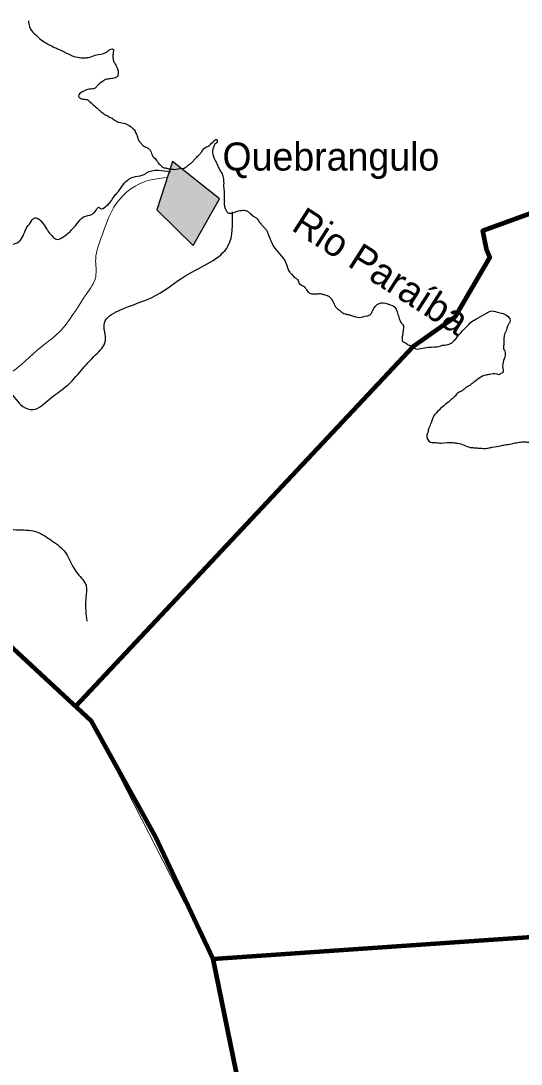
# Model space of a CAD drawing. Extents: x -1643653 to 4543381, y 1624270 to 13878484.
# Drawn here: x 775121 to 784041, y 8952617 to 8971219 of the extents above; entities that cross this region are included whole.
import ezdxf
from ezdxf.enums import TextEntityAlignment as Align

# ---------------------------------------------------------------- set-up
doc = ezdxf.new("R2010")
doc.units = 0
doc.header["$LTSCALE"] = 200
for name, color, linetype, lineweight in [('12', 7, 'Continuous', 25), ('14', 7, 'Continuous', 13), ('21', 7, 'Continuous', 25), ('24', 7, 'Continuous', 25), ('57', 7, 'Continuous', 13), ('58', 7, 'Continuous', 13), ('60', 7, 'Continuous', 13), ('9', 7, 'Continuous', 90)]:
    doc.layers.add(name, color=color, linetype=linetype, lineweight=lineweight)
doc.layers.add('41', color=7, linetype='Continuous')
doc.layers.add('49', color=7, linetype='Continuous')

msp = doc.modelspace()

# ---------------------------------------------------------------- hatches: boundary and pattern name
at = {"layer": '21'}
msp.add_hatch(color=256, dxfattribs=at).paths.add_polyline_path([(777824.6, 8968710.5), (777543.7, 8967848.7), (778194.1, 8967213.4), (778663.9, 8968043.6)])

# ---------------------------------------------------------------- linework, layer by layer
at = {"layer": '12'}
msp.add_spline([(774602.8, 8966212.5), (774625.1, 8966285.1), (774685.9, 8966372.4), (774701.2, 8966556.8), (774721.5, 8966679.8), (774716.6, 8966792.3), (774721.7, 8966925.4), (774742, 8967079.1), (774823.1, 8967176.8), (775081.2, 8967280.7), (775162.2, 8967388.6), (775218, 8967516.9), (775293.9, 8967624.8), (775369.9, 8967707.2), (775476.1, 8967651.5), (775562.1, 8967539.3), (775627.8, 8967437.4), (775693.5, 8967366.1), (775744.1, 8967325.4), (775870.6, 8967362), (775992.1, 8967459.9), (776123.8, 8967604), (776240.2, 8967722.4), (776387, 8967769.3), (776462.9, 8967846.5), (776518.6, 8967892.9), (776528.7, 8967877.6), (776655.3, 8967929.5), (776721.1, 8967991.3), (776781.9, 8968088.9), (776837.6, 8968150.7), (777014.5, 8968373.4), (777167.6, 8968443.8), (777318.5, 8968481), (777359, 8968506.8), (777796.7, 8968526.6)], degree=3, dxfattribs=at)
at = {"layer": '12', "lineweight": 40}
msp.add_spline([(761549.2, 8957020.4), (762383.1, 8955993.9), (763257, 8954902.9), (764214.4, 8953717.3), (766168.2, 8951324.4), (767086.6, 8950171.6), (770317.8, 8946184.2), (771971, 8944146), (773006.3, 8942876.2), (773223.4, 8942642.3), (773373.7, 8942274.8), (774008.3, 8940921.5), (774359, 8940136.3), (774475.8, 8939919.1), (774642.8, 8939785.5), (774893.3, 8939668.5), (775511.2, 8939484.7), (775928.6, 8939267.5), (776078.9, 8939184), (776379.5, 8938916.7), (776680.1, 8938749.6), (776830.4, 8938582.6), (777398.1, 8938348.7), (777899.1, 8938231.7), (778550.4, 8938482.3), (779134.8, 8938866.6), (779452.1, 8939250.8), (779569, 8939384.5), (779685.9, 8939351.1), (779852.9, 8939217.4), (780086.7, 8939217.4), (780604.3, 8939451.3), (781055.2, 8939618.4), (781439.3, 8939618.4), (781823.3, 8939518.1), (782090.5, 8939401.2), (782290.9, 8939367.8), (782524.7, 8939518.1), (782858.7, 8939618.4), (783192.6, 8939651.8), (783509.9, 8939818.9), (783910.7, 8940119.6), (784278.1, 8940336.8), (784625.2, 8940434.5)], degree=3, dxfattribs=at)
at = {"layer": '14'}
msp.add_spline([(774620.4, 8964798.1), (774933, 8964946), (775463.1, 8965390.5), (775762.3, 8965629.9), (776283.8, 8966339.4), (776454.8, 8966655.7), (776454.8, 8966972.1), (776574.4, 8967408.1), (776779.6, 8967895.3), (777318.2, 8968348.4), (777728.6, 8968425.4)], degree=3, dxfattribs=at)
at = {"layer": '21'}
msp.add_lwpolyline([(777824.6, 8968710.5), (777543.7, 8967848.7), (778194.1, 8967213.4), (778663.9, 8968043.6)], close=True, dxfattribs=at)
at = {"layer": '24'}
for points in [[(775254.7, 8971219.1), (775273.9, 8971117.1), (775303.7, 8971055.7), (775353.9, 8970999.2), (775404.2, 8970952.9), (775434.4, 8970922), (775535.3, 8970844.6), (775616.1, 8970797.9), (775722.4, 8970745.9), (775793.2, 8970714.7), (775894.5, 8970667.8), (776066.5, 8970584.5), (776193.4, 8970562.8), (776239.2, 8970562.3), (776325.7, 8970566.5), (776448.3, 8970605.9), (776637.1, 8970654.8), (776678.1, 8970684.9), (776724.2, 8970715), (776770, 8970709.4), (776769.4, 8970663.6), (776763.5, 8970587.3), (776772.7, 8970505.8), (776802.6, 8970449.5), (776837.4, 8970377.9), (776857, 8970311.6), (776856.6, 8970275.9), (776840.7, 8970225.2), (776804.9, 8970205.2), (776713.1, 8970185.8), (776631.5, 8970171.4), (776554.6, 8970121.4), (776498.2, 8970081.2), (776456.9, 8970030.8), (776395.6, 8970006), (776339.6, 8970001.5), (776242.6, 8969966.9), (776211.8, 8969952), (776149.9, 8969876.3), (776186.5, 8969836.6), (776239.8, 8969823.2), (776312, 8969808.4), (776352.3, 8969777.4), (776513.4, 8969633.2), (776568.9, 8969586.9), (776644.6, 8969535.2), (776674.9, 8969519.6), (776695.1, 8969499), (776700.1, 8969499), (776760.9, 8969472.9), (776821.5, 8969431.5), (776867, 8969410.7), (776978.7, 8969389.1), (777074.7, 8969337.2), (777125.2, 8969296)], [(777125.2, 8969296), (777150.2, 8969265.2), (777165.1, 8969229.4), (777194.9, 8969168), (777209.5, 8969106.8), (777234.5, 8969070.9), (777269.6, 8969024.7), (777309.9, 8968988.7), (777365.5, 8968962.7), (777416, 8968926.5), (777445.9, 8968875.3), (777460.7, 8968829.3), (777540.9, 8968731.8), (777570.9, 8968685.7), (777626.2, 8968629.1), (777656.5, 8968603.3), (777697.1, 8968597.8), (777752.9, 8968582), (777819, 8968576.2), (777864.7, 8968570.6), (777981.9, 8968589.7), (778007.3, 8968589.5), (778053.3, 8968604.2), (778130.3, 8968664.5), (778171.3, 8968694.6), (778197.1, 8968724.9), (778212.6, 8968740), (778258.9, 8968790.4), (778315.5, 8968845.8), (778346.6, 8968891.2), (778393, 8968946.7), (778474.9, 8968991.7), (778495.4, 8969006.7), (778521.2, 8969037), (778536.6, 8969047), (778557.1, 8969062), (778577.8, 8969092.3), (778608.4, 8969102.2), (778623.4, 8969076.6), (778582.1, 8969021.1), (778556, 8968965.3), (778540, 8968904.5), (778569, 8968766.7), (778613.7, 8968674.7), (778663.3, 8968567.3), (778708.2, 8968490.5), (778732.7, 8968403.7), (778736.9, 8968327.3), (778736.2, 8968266.2), (778745.1, 8968154.2), (778744.1, 8968062.6), (778748.6, 8968016.8), (778747.8, 8967945.5), (778762.2, 8967874.1), (778787.1, 8967823)], [(773723.7, 8963521.6), (773816.2, 8963558.7), (773982.7, 8963512.4), (774121.4, 8963512.4), (774213.9, 8963669.7), (774130.6, 8963928.8), (774213.9, 8964178.7), (774158.4, 8964308.3), (773954.9, 8964308.3), (773964.2, 8964465.6), (774001.2, 8964539.7), (774019.6, 8964715.5), (774167.6, 8964724.8), (774324.9, 8964641.5), (774445.1, 8964697), (774509.8, 8964771), (774657.8, 8964891.3), (774805.8, 8964706.3), (774916.8, 8964604.5), (775157.3, 8964345.3), (775333, 8964289.8), (775629, 8964474.9), (775924.9, 8964697), (776202.4, 8964993.2), (776452.1, 8965261.5), (776627.8, 8965511.4), (776609.3, 8965835.3), (776859.1, 8966048.2), (777534.2, 8966325.8), (778061.4, 8966677.5), (778819.8, 8967214.3), (778893.8, 8967815.9)], [(778787.1, 8967823), (778827.4, 8967792), (778883.4, 8967791.4), (778949.8, 8967816.2), (778980.5, 8967826), (779067.1, 8967840.3), (779138.3, 8967834.5), (779183.7, 8967808.6), (779239.1, 8967757.1), (779294.7, 8967720.9), (779335, 8967689.9), (779375, 8967628.5), (779420.2, 8967577.1), (779440.2, 8967551.4), (779485.5, 8967505.1), (779530.2, 8967413.1), (779579.8, 8967300.6), (779599.6, 8967249.5), (779644.5, 8967172.7), (779859.8, 8966875.2), (779914.2, 8966737.2), (779949.4, 8966701.3), (780004.7, 8966644.7), (780055.2, 8966608.5), (780089.9, 8966531.8), (780170.7, 8966480.1), (780225.8, 8966403.2), (780276.2, 8966361.9), (780332.1, 8966351.2), (780382.9, 8966350.6), (780459.3, 8966354.9), (780525.2, 8966338.9), (780560.7, 8966328.4), (780606.3, 8966312.6), (780631.5, 8966292), (780696.6, 8966194.6), (780721.4, 8966143.5), (780746.4, 8966102.5), (780796.8, 8966061.3), (780842.1, 8966025.2), (780862.4, 8966014.8), (780902.8, 8965994), (780958.7, 8965983.2), (781014.5, 8965967.3), (781156.5, 8965930.2), (781289.1, 8965959.4), (781319.7, 8965964.1), (781360.7, 8965994.2), (781391.9, 8966049.9), (781510.4, 8966180.9), (781657.8, 8966174.3), (781708.5, 8966158.5), (781754.1, 8966142.7), (781843.9, 8965984), (781873.3, 8965892.1)], [(781873.3, 8965892.1), (781913.2, 8965820.5), (781933.3, 8965799.9), (781937.5, 8965718.4), (781931.7, 8965652.3), (781920.7, 8965586.3), (781920, 8965525.2), (781940, 8965494.5), (781980.5, 8965478.8), (782036, 8965437.5), (782081.8, 8965431.9), (782142.2, 8965380.4), (782243.9, 8965374.2), (782391.7, 8965398.1), (782595.4, 8965421.4), (782641.4, 8965436.2), (782697.4, 8965440.7), (782779.1, 8965465.2), (782809.8, 8965485.3), (782850.9, 8965520.5), (782907.7, 8965591.1), (783026.2, 8965722.2), (783072.5, 8965767.5), (783154.9, 8965853.1), (783257.3, 8965913.1), (783421.2, 8966008.1), (783462.1, 8966028), (783497.9, 8966042.9), (783614.7, 8966026.4), (783807.2, 8965948), (783841.7, 8965856), (783815.8, 8965810.5), (783763.3, 8965668.6), (783752.9, 8965648.3), (783730.2, 8965445), (783734.3, 8965358.5), (783749.2, 8965327.8), (783758.9, 8965287), (783727, 8965165.2), (783715.2, 8965022.8), (783709.2, 8964941.4), (783678.5, 8964931.6), (783657.9, 8964911.4), (783602.1, 8964922.2), (783479.9, 8964913.3), (783413.7, 8964903.8), (783178, 8964758.7), (783106.2, 8964708.6), (783049.8, 8964673.6), (782988.2, 8964623.3), (782906.3, 8964578.4), (782849.6, 8964512.8), (782808.5, 8964477.7), (782782.8, 8964457.6), (782746.8, 8964422.3)], [(782746.8, 8964422.3), (782525.8, 8964226.2), (782474.1, 8964155.5), (782421.7, 8964018.6), (782384.9, 8963917.2), (782379.4, 8963881.7), (782358.3, 8963815.7), (782423.2, 8963708.2), (782550.3, 8963696.7), (782590.5, 8963689.2), (782616.3, 8963690.9), (782825, 8963698.8), (782911.4, 8963687.8), (783022.9, 8963656.1), (783134.4, 8963614.2), (783195.3, 8963608.4), (783266.5, 8963602.6), (783368.2, 8963596.4), (783403.8, 8963596), (783414, 8963595.9), (783490.4, 8963610.4), (783526.1, 8963615.1), (783674, 8963644.1), (783750.4, 8963658.5), (783867.7, 8963677.7), (783959.5, 8963697), (784056.3, 8963711.3), (784132.6, 8963710.5), (784203.7, 8963699.6), (784249.2, 8963673.6), (784284.1, 8963617.3), (784339.5, 8963565.8), (784415.5, 8963539.6), (784471.4, 8963533.9), (784515.3, 8963370.6), (784565, 8963263.2), (784614.6, 8963155.8), (784669.8, 8963083.9), (784740.3, 8963027.2), (784836.2, 8962955), (784896.6, 8962898.3), (785007.9, 8962851.3), (785063.1, 8962784.6), (785123.6, 8962733.1), (785209.5, 8962681.3), (785275.1, 8962634.8), (785320.1, 8962568.2), (785329.9, 8962537.5), (785344.6, 8962486.5), (785348.4, 8962457.4)], [(774355.8, 8962333), (774776.3, 8962164.7), (775131.6, 8962145), (775457.3, 8962085.7), (775635, 8961977.1), (775891.6, 8961769.7), (776108.7, 8961394.4), (776276.5, 8961167.2), (776276.5, 8960900.6), (776296.2, 8960515.4)]]:
    msp.add_spline(points, degree=3, dxfattribs=at)
at = {"layer": '57'}
for points in [[(779222.2, 8951211.2), (778550.6, 8954494.6), (776378.1, 8958732.8), (766765.2, 8967645.4)], [(766765.2, 8967645.4), (776378.1, 8958732.8), (778550.6, 8954494.6), (779222.2, 8951211.2)]]:
    msp.add_lwpolyline(points, dxfattribs=at)
at = {"layer": '58'}
msp.add_lwpolyline([(779222.2, 8951211.2), (778550.6, 8954494.6), (776378.1, 8958732.8), (766764.9, 8967647.5), (766787.5, 8967636.5), (766488.5, 8967370.6), (766322.4, 8967603.2), (766056.6, 8967470.3), (765757.6, 8967304.1), (765392.2, 8967171.1), (764993.5, 8966971.7)], dxfattribs=at)
at = {"layer": '60', "lineweight": 25}
msp.add_spline([(814781, 9009175.5), (814787.2, 9009173.4), (814796.9, 9009173.4), (814799.4, 9009172.4), (814805.1, 9009174.5), (814805.6, 9009176.5), (814811.7, 9009179.5), (814811.7, 9009179.5), (814801.5, 9009181), (814790.7, 9009181.5), (814784.1, 9009183.1), (814777.4, 9009185.1), (814778.4, 9009175.5)], degree=3, dxfattribs=at)
at = {"layer": '9'}
for points in [[(776094.3, 8958996), (782123.9, 8965418.5), (782863.1, 8965941.5), (783480.4, 8966997.7), (783430.8, 8967124.9), (783358, 8967480.3), (786382.1, 8968583.5), (793241.7, 8969653.8)], [(776094.3, 8958996), (782123.9, 8965418.5), (782863.1, 8965941.5), (783480.4, 8966997.7), (783430.8, 8967124.9), (783358, 8967480.3), (786382.1, 8968583.5), (793241.7, 8969653.8)], [(779222.2, 8951211.2), (778550.6, 8954494.6), (777527.6, 8956664.6), (776378.1, 8958732.8), (766764.9, 8967647.5)], [(778550.6, 8954494.6), (786389, 8955034.2), (793292.6, 8953646.3)], [(778550.6, 8954494.6), (786389, 8955034.2), (791021, 8954103)], [(778550.6, 8954494.6), (786389, 8955034.2), (793292.6, 8953646.3)], [(778550.6, 8954494.6), (786389, 8955034.2), (791021, 8954103)]]:
    msp.add_lwpolyline(points, dxfattribs=at)

# ---------------------------------------------------------------- texts
at = {"layer": '41'}
msp.add_text('Quebrangulo', height=500, dxfattribs=at).set_placement((778715.4, 8968550.1))
at = {"layer": '49'}
msp.add_text('Rio Paraíba', height=500, rotation=327.426, dxfattribs=at).set_placement((781409.9, 8966549.2), align=Align.CENTER)

doc.saveas('drawing.dxf')
